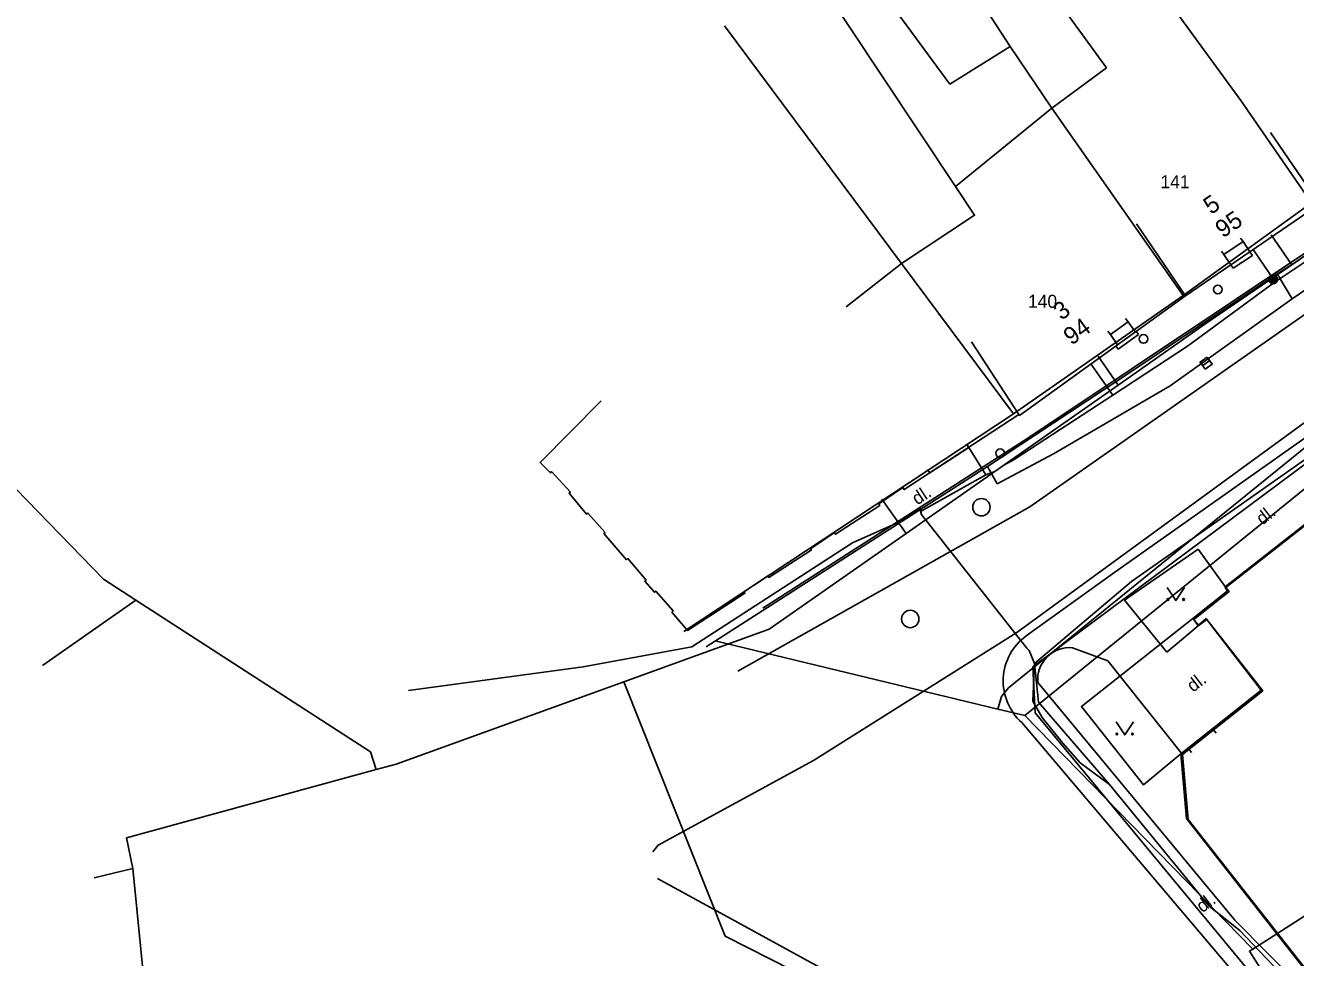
# Model space of a CAD drawing. Extents: x -601580 to 4, y -1204314 to 4.
# Drawn here: x -600609.7 to -600536.6, y -1203797.8 to -1203744.2 of the extents above; entities that cross this region are included whole.
import ezdxf

# ---------------------------------------------------------------- set-up
doc = ezdxf.new("R2010")
doc.units = 0
for name, color, linetype in [('00-INNOGY-NTL', 7, 'Continuous'), ('00-KN-HRANICE PARCEL', 7, 'Continuous'), ('00-KN-PARC. CISLA', 7, 'Continuous'), ('00-KN-VNITRNI KRESBA', 7, 'Continuous'), ('00-POLOHOPIS', 7, 'Continuous'), ('00-SITE KOM. KABEL', 7, 'Continuous'), ('00-VAK-VODA-RAD IGIS', 7, 'Continuous'), ('Vrstva 25', 7, 'Continuous'), ('Vrstva 27', 7, 'Continuous'), ('Vrstva 28', 7, 'Continuous'), ('Vrstva 36', 7, 'Continuous'), ('Vrstva 6', 7, 'Continuous')]:
    doc.layers.add(name, color=color, linetype=linetype)

# ---------------------------------------------------------------- blocks, each defined once
blk = doc.blocks.new('6.01A_88')
at = {"layer": 'Vrstva 25'}
for radius in [0.25, 0.2, 0.15, 0.1, 0.05]:
    blk.add_circle((0, 0), radius, dxfattribs=at)
blk = doc.blocks.new('6.01A_90')
at = {"layer": 'Vrstva 25'}
for radius in [0.25, 0.2, 0.15, 0.1, 0.05]:
    blk.add_circle((0, 0), radius, dxfattribs=at)
blk = doc.blocks.new('6.30_1116')
at = {"layer": 'Vrstva 27'}
blk.add_line((-0.25, 0), (0.25, 0), dxfattribs=at)
blk.add_lwpolyline([(-0.25, -0.25), (0.25, -0.25), (0.25, 0.25), (-0.25, 0.25)], close=True, dxfattribs=at)
blk = doc.blocks.new('6.14A_1474')
at = {"layer": 'Vrstva 28'}
blk.add_circle((0, 0), 0.25, dxfattribs=at)
blk = doc.blocks.new('6.14A_1476')
at = {"layer": 'Vrstva 28'}
blk.add_circle((0, 0), 0.25, dxfattribs=at)
blk = doc.blocks.new('6.14A_1478')
at = {"layer": 'Vrstva 28'}
blk.add_circle((0, 0), 0.25, dxfattribs=at)
blk = doc.blocks.new('6.20_1016')
at = {"layer": 'Vrstva 27'}
blk.add_circle((0, 0), 0.5, dxfattribs=at)
blk = doc.blocks.new('6.20_1018')
at = {"layer": 'Vrstva 27'}
blk.add_circle((0, 0), 0.5, dxfattribs=at)
blk = doc.blocks.new('VCHOD_4520')
at = {"layer": 'Vrstva 6'}
blk.add_line((0, 0.25), (0, 0), dxfattribs=at)
blk = doc.blocks.new('VCHOD_4522')
at = {"layer": 'Vrstva 6'}
blk.add_line((0, 0.25), (0, 0), dxfattribs=at)
blk = doc.blocks.new('VCHOD_4524')
at = {"layer": 'Vrstva 6'}
blk.add_line((0, 0.25), (0, 0), dxfattribs=at)
blk = doc.blocks.new('VCHOD_4526')
at = {"layer": 'Vrstva 6'}
blk.add_line((0, 0.25), (0, 0), dxfattribs=at)
blk = doc.blocks.new('VCHOD_4528')
at = {"layer": 'Vrstva 6'}
blk.add_line((0, 0.25), (0, 0), dxfattribs=at)
blk = doc.blocks.new('VCHOD_4530')
at = {"layer": 'Vrstva 6'}
blk.add_line((0, 0.25), (0, 0), dxfattribs=at)
blk = doc.blocks.new('VCHOD_4608')
at = {"layer": 'Vrstva 6'}
blk.add_line((0, 0.25), (0, 0), dxfattribs=at)
blk = doc.blocks.new('VCHOD_4610')
at = {"layer": 'Vrstva 6'}
blk.add_line((0, 0.25), (0, 0), dxfattribs=at)
blk = doc.blocks.new('3.14_858')
at = {"layer": 'Vrstva 36'}
blk.add_lwpolyline([(-0.5, 0.75), (0, 0), (0.5, 0.75)], dxfattribs=at)
for centre in [(-0.45, 0.05), (0.449, 0.05)]:
    blk.add_circle(centre, 0.05, dxfattribs=at)
blk = doc.blocks.new('3.14_860')
at = {"layer": 'Vrstva 36'}
blk.add_lwpolyline([(-0.5, 0.75), (0, 0), (0.5, 0.75)], dxfattribs=at)
for centre in [(-0.45, 0.05), (0.449, 0.05)]:
    blk.add_circle(centre, 0.05, dxfattribs=at)

msp = doc.modelspace()

# ---------------------------------------------------------------- linework, layer by layer
at = {"layer": '00-INNOGY-NTL'}
for p, q in [((-600537.99, -1203756.21), (-600536.81, -1203757.93)), ((-600547.95, -1203763.19), (-600546.79, -1203764.85)), ((-600560.39, -1203771.4), (-600559, -1203773.38)), ((-600608.7, -1203780.97), (-600603.34, -1203777.21)), ((-600605.74, -1203793.2), (-600603.51, -1203792.65))]:
    msp.add_line(p, q, dxfattribs=at)
for points in [[(-600486.68, -1203722.48), (-600489.25, -1203724.39), (-600497.78, -1203730.73), (-600501.03, -1203733.15), (-600504.95, -1203736.06), (-600509.64, -1203739.28), (-600520.2, -1203746.52), (-600535.72, -1203757.18), (-600536.81, -1203757.93), (-600541.8, -1203761.35), (-600546.79, -1203764.85), (-600559, -1203773.38), (-600566.88, -1203778.88), (-600575.24, -1203781.91), (-600588.36, -1203786.65), (-600589.51, -1203786.96)], [(-600663.293, -1203727.739), (-600658.13, -1203730.22), (-600656.47, -1203731), (-600645.91, -1203735.98), (-600645.27, -1203736.56), (-600644.27, -1203737.45), (-600638.96, -1203742.7), (-600636.26, -1203745.36), (-600630.56, -1203750.97), (-600630.33, -1203751.2), (-600625.85, -1203755.51), (-600622.08, -1203759.15), (-600621.86, -1203759.37), (-600613.59, -1203767.38), (-600613.47, -1203767.49), (-600612.14, -1203768.87), (-600605.19, -1203776.02), (-600603.34, -1203777.21), (-600589.83, -1203785.95), (-600589.51, -1203786.96)], [(-600575.24, -1203781.91), (-600569.42, -1203796.55), (-600565.52, -1203798.53), (-600556.3, -1203803.23), (-600544.92, -1203810.5), (-600533.6, -1203818.43), (-600528.85, -1203821.76), (-600523.82, -1203825.28), (-600521.43, -1203826.96)], [(-600589.51, -1203786.96), (-600603.87, -1203790.9), (-600603.51, -1203792.65), (-600602.6, -1203801.75), (-600602.09, -1203807.23), (-600602.04, -1203807.76), (-600601.82, -1203810.05), (-600601.01, -1203818.68), (-600600.79, -1203823.05), (-600600.25, -1203833.28), (-600600.23, -1203833.63), (-600600.31, -1203839.03), (-600600.43, -1203845.58), (-600600.447, -1203848.63)]]:
    msp.add_lwpolyline(points, dxfattribs=at)
at = {"layer": '00-KN-HRANICE PARCEL'}
for p, q in [((-600535.67, -1203754.37), (-600539.73, -1203748.47)), ((-600543.06, -1203759.7), (-600535.67, -1203754.37)), ((-600552.82, -1203766.5), (-600543.06, -1203759.7)), ((-600571.79, -1203779.02), (-600552.82, -1203766.5)), ((-600567.24, -1203777.68), (-600551.99, -1203767.9)), ((-600553.73, -1203783.48), (-600569.99, -1203779.55)), ((-600552.16, -1203783.86), (-600553.73, -1203783.48)), ((-600552.16, -1203783.86), (-600539.04, -1203797.3)), ((-600537.66, -1203796.41), (-600539.04, -1203797.3)), ((-600530.22, -1203805.9), (-600537.66, -1203796.41))]:
    msp.add_line(p, q, dxfattribs=at)
for points in [[(-600539.73, -1203748.47), (-600548.6, -1203736.31), (-600552.45, -1203731.03), (-600553.3, -1203729.87), (-600556.63, -1203725.05)], [(-600543.06, -1203759.7), (-600550.62, -1203748.91), (-600553.02, -1203745.37), (-600556.53, -1203739.96), (-600559.19, -1203735.82), (-600563.93, -1203728.43), (-600564.41, -1203728.72), (-600566.07, -1203725.89)], [(-600552.82, -1203766.5), (-600559.27, -1203757.85), (-600555.06, -1203755.08), (-600556.15, -1203753.43), (-600564.44, -1203740.94), (-600567.19, -1203737.22), (-600568.53, -1203735.4)], [(-600551.99, -1203767.9), (-600528.03, -1203751.91), (-600517.03, -1203744.62), (-600503.75, -1203735.54)], [(-600510.46, -1203751.35), (-600516.19, -1203755.04), (-600522.55, -1203759.86), (-600552.16, -1203783.86)], [(-600516.74, -1203754.05), (-600531.35, -1203764.63), (-600553.1, -1203782.26)], [(-600537.66, -1203796.41), (-600542.87, -1203789.77), (-600543.19, -1203786.06), (-600545.34, -1203787.84), (-600548.91, -1203783.34), (-600542.5, -1203778.28), (-600540.53, -1203776.7), (-600540.63, -1203776.45), (-600532.58, -1203770.15), (-600532.31, -1203770.28), (-600527.88, -1203766.86)], [(-600553.1, -1203782.26), (-600553.51, -1203782.76), (-600553.73, -1203783.48)], [(-600539.04, -1203797.3), (-600539.24, -1203797.41), (-600537.52, -1203800.13), (-600537.87, -1203800.63), (-600531.37, -1203806.8)]]:
    msp.add_lwpolyline(points, dxfattribs=at)
at = {"layer": '00-KN-VNITRNI KRESBA'}
for p, q in [((-600552.7, -1203739.37), (-600547.47, -1203746.6)), ((-600560.17, -1203742.51), (-600556.49, -1203747.54)), ((-600559.27, -1203757.85), (-600569.45, -1203744.18)), ((-600556.49, -1203747.54), (-600553.02, -1203745.37)), ((-600547.47, -1203746.6), (-600550.62, -1203748.91)), ((-600550.62, -1203748.91), (-600556.15, -1203753.43)), ((-600559.27, -1203757.85), (-600562.45, -1203760.35)), ((-600542.17, -1203778.66), (-600542.5, -1203778.28)), ((-600541.73, -1203778.28), (-600542.17, -1203778.66)), ((-600541.46, -1203778.63), (-600541.73, -1203778.28)), ((-600538.56, -1203782.39), (-600541.46, -1203778.63)), ((-600543.19, -1203786.06), (-600538.56, -1203782.39)), ((-600537.66, -1203796.41), (-600530.25, -1203791.64))]:
    msp.add_line(p, q, dxfattribs=at)
at = {"layer": '00-POLOHOPIS'}
for p, q in [((-600540.706, -1203757.342), (-600539.611, -1203756.595)), ((-600539.217, -1203757.174), (-600539.611, -1203756.595)), ((-600531.92, -1203756.521), (-600536.774, -1203759.892)), ((-600540.312, -1203757.921), (-600540.706, -1203757.342)), ((-600539.069, -1203757.391), (-600540.176, -1203758.121)), ((-600539.217, -1203757.174), (-600539.069, -1203757.391)), ((-600537.652, -1203758.44), (-600536.395, -1203757.653)), ((-600546.695, -1203764.511), (-600537.652, -1203758.44)), ((-600540.312, -1203757.921), (-600540.176, -1203758.121)), ((-600537.652, -1203758.44), (-600536.774, -1203759.892)), ((-600536.774, -1203759.892), (-600543.794, -1203764.889)), ((-600547.245, -1203761.94), (-600546.228, -1203761.211)), ((-600545.815, -1203761.789), (-600546.228, -1203761.211)), ((-600547.245, -1203761.94), (-600546.83, -1203762.521)), ((-600546.79, -1203762.774), (-600545.633, -1203761.93)), ((-600545.762, -1203761.751), (-600545.633, -1203761.93)), ((-600546.924, -1203762.589), (-600546.79, -1203762.774)), ((-600554.323, -1203769.524), (-600546.695, -1203764.511)), ((-600543.794, -1203764.889), (-600550.518, -1203768.8)), ((-600547.127, -1203775.707), (-600534.698, -1203766.924)), ((-600555.385, -1203768.428), (-600557.637, -1203769.902)), ((-600550.518, -1203768.8), (-600553.753, -1203770.533)), ((-600561.471, -1203774.114), (-600554.323, -1203769.524)), ((-600553.753, -1203770.533), (-600554.323, -1203769.524)), ((-600570.517, -1203779.909), (-600561.471, -1203774.114)), ((-600546.429, -1203777.22), (-600542.192, -1203774.285)), ((-600542.192, -1203774.285), (-600540.599, -1203776.491)), ((-600552.089, -1203779.266), (-600547.127, -1203775.707)), ((-600543.995, -1203780.218), (-600546.429, -1203777.22)), ((-600542.199, -1203778.689), (-600543.995, -1203780.218)), ((-600549.423, -1203779.956), (-600547.397, -1203780.7)), ((-600547.397, -1203780.7), (-600543.092, -1203786.095)), ((-600540.091, -1203795.62), (-600551.418, -1203781.952)), ((-600540.222, -1203798.566), (-600552.349, -1203784.26)), ((-600541.315, -1203784.675), (-600542.736, -1203785.782)), ((-600531.596, -1203804.156), (-600540.091, -1203795.62))]:
    msp.add_line(p, q, dxfattribs=at)
for points in [[(-600538.026, -1203750.306), (-600535.207, -1203754.436), (-600542.923, -1203759.703), (-600545.742, -1203755.573)], [(-600545.742, -1203755.573), (-600542.923, -1203759.703), (-600552.472, -1203766.591), (-600552.507, -1203766.542), (-600555.241, -1203762.356)], [(-600555.241, -1203762.356), (-600552.507, -1203766.542), (-600559.108, -1203770.854), (-600559.184, -1203770.737), (-600560.573, -1203771.668), (-600560.508, -1203771.769), (-600563.06, -1203773.426), (-600563.125, -1203773.325), (-600564.511, -1203774.26), (-600564.457, -1203774.344), (-600566.9, -1203775.912), (-600566.954, -1203775.828), (-600568.332, -1203776.739), (-600568.278, -1203776.823), (-600571.578, -1203778.962), (-600572.484, -1203777.905), (-600572.408, -1203777.84), (-600573.413, -1203776.7), (-600573.488, -1203776.766), (-600574.043, -1203776.129), (-600573.968, -1203776.063), (-600575.013, -1203774.831), (-600575.088, -1203774.897), (-600576.406, -1203773.389), (-600576.331, -1203773.323), (-600577.312, -1203772.207), (-600577.389, -1203772.271), (-600578.4, -1203771.063), (-600578.323, -1203770.999), (-600579.404, -1203769.826), (-600579.474, -1203769.897), (-600580.072, -1203769.303), (-600576.548, -1203765.756)], [(-600524.831, -1203770.889), (-600527.906, -1203766.946), (-600532.385, -1203770.439), (-600532.57, -1203770.203), (-600540.599, -1203776.491), (-600540.414, -1203776.727), (-600542.445, -1203778.334), (-600542.199, -1203778.689), (-600541.689, -1203778.336), (-600538.478, -1203782.429), (-600543.092, -1203786.095), (-600542.768, -1203789.836), (-600530.165, -1203805.858), (-600526.235, -1203802.767)]]:
    msp.add_lwpolyline(points, dxfattribs=at)
for centre, radius, start, end in [((-600550.19, -1203781.869), 3.222, 126.12005, 227.91941), ((-600549.588, -1203781.786), 1.838, 84.85266, 185.17605)]:
    msp.add_arc(centre, radius, start, end, dxfattribs=at)
at = {"layer": '00-SITE KOM. KABEL'}
for points in [[(-600506.23, -1203736.22), (-600510.74, -1203739.23), (-600519.05, -1203744.93), (-600519.22, -1203745.96), (-600520.6, -1203747.08), (-600523.03, -1203748.81), (-600529.84, -1203753.68), (-600533.39, -1203756), (-600537.76, -1203758.9), (-600542.81, -1203762.61), (-600547.1, -1203765.43), (-600552.78, -1203769.13), (-600553.37, -1203769.45), (-600553.89, -1203769.82), (-600554.42, -1203770.01), (-600558.01, -1203772.02)], [(-600499.06, -1203830.56), (-600501.19, -1203829.34), (-600520.52, -1203816.59), (-600528.18, -1203809.84), (-600537.51, -1203800.68), (-600551.58, -1203783.7), (-600551.71, -1203781.06), (-600528.73, -1203763.94), (-600503.65, -1203745.81), (-600492.34, -1203738.04), (-600490.82, -1203737.26)], [(-600551.61, -1203780.87), (-600546.02, -1203776.14), (-600534.46, -1203768.01), (-600525.37, -1203761.73), (-600517.43, -1203756.57), (-600515.95, -1203755.15), (-600506.94, -1203748.87), (-600505.47, -1203747), (-600500.48, -1203743.35), (-600495, -1203739.53)], [(-600537.76, -1203758.9), (-600533.39, -1203756), (-600529.84, -1203753.68), (-600523.03, -1203748.81), (-600520.6, -1203747.08)], [(-600539.032, -1203757.042), (-600537.76, -1203758.9)], [(-600537.76, -1203758.9), (-600539.032, -1203757.042)], [(-600547.1, -1203765.43), (-600542.81, -1203762.61), (-600537.76, -1203758.9)], [(-600548.377, -1203763.622), (-600547.1, -1203765.43)], [(-600547.1, -1203765.43), (-600548.377, -1203763.622)], [(-600553.37, -1203769.45), (-600552.78, -1203769.13), (-600547.1, -1203765.43)], [(-600555.386, -1203768.434), (-600554.42, -1203770.01)], [(-600554.42, -1203770.01), (-600555.386, -1203768.434)], [(-600554.42, -1203770.01), (-600553.89, -1203769.82), (-600553.37, -1203769.45)], [(-600558.18, -1203772.12), (-600558.01, -1203772.02), (-600554.42, -1203770.01)], [(-600587.64, -1203782.42), (-600577.59, -1203781.05), (-600571.34, -1203779.9), (-600562.09, -1203773.93), (-600559.42, -1203772.74), (-600558.16, -1203771.94), (-600558.14, -1203772.28)], [(-600558.14, -1203772.28), (-600558.18, -1203772.12)], [(-600551.61, -1203780.87), (-600551.92, -1203780.12), (-600552.05, -1203779.98), (-600558.14, -1203772.28)], [(-600558.14, -1203772.28), (-600552.05, -1203779.98)], [(-600551.61, -1203780.87), (-600551.71, -1203783.02)], [(-600547.3, -1203787.83), (-600551.39, -1203783.09), (-600551.61, -1203780.87)], [(-600551.71, -1203783.02), (-600551.17, -1203783.97)], [(-600551.17, -1203783.97), (-600549.98, -1203785.44)], [(-600549.98, -1203785.44), (-600548.99, -1203786.57)], [(-600548.99, -1203786.57), (-600547.3, -1203787.83)], [(-600531.56, -1203806.25), (-600532.29, -1203804.48), (-600533.68, -1203802.64), (-600539.8, -1203796.23), (-600541.55, -1203794.83), (-600547.3, -1203787.83)]]:
    msp.add_lwpolyline(points, dxfattribs=at)
at = {"layer": '00-VAK-VODA-RAD IGIS'}
for points in [[(-600454.254, -1203701.013), (-600472.203, -1203715.152), (-600488.658, -1203727.344), (-600496.91, -1203733.124), (-600525.432, -1203753.341), (-600551.886, -1203771.847), (-600568.695, -1203781.296)], [(-600573.583, -1203791.689), (-600573.278, -1203791.312), (-600564.325, -1203786.439), (-600552.62, -1203779.071), (-600529.075, -1203761.905)], [(-600543.62, -1203808.994), (-600564.069, -1203798.292), (-600573.314, -1203793.223)]]:
    msp.add_lwpolyline(points, dxfattribs=at)

# ---------------------------------------------------------------- block references
at = {"layer": '00-POLOHOPIS'}
for name, p, xscale, yscale, rotation in [('VCHOD_4522', (-600539.611, -1203756.595), 1.00000150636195, 1.00000150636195, 34.30152628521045), ('VCHOD_4520', (-600540.706, -1203757.342), 1.00000150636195, 1.00000150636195, 34.30152628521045), ('6.14A_1478', (-600541.061, -1203759.352), 0.9999985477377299, 0.9999985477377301, -144.55589590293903), ('VCHOD_4526', (-600546.228, -1203761.211), 1.00000186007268, 1.00000186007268, 35.633484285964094), ('VCHOD_4524', (-600547.245, -1203761.94), 1.00000186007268, 1.00000186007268, 35.633484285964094), ('6.14A_1476', (-600545.333, -1203762.192), 0.9999985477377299, 0.9999985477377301, -144.55589590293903), ('6.30_1116', (-600541.729, -1203763.581), 0.9999985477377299, 0.9999985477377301, -144.55589590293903), ('VCHOD_4528', (-600555.385, -1203768.428), 0.9999996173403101, 0.9999996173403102, 33.20603860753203), ('6.14A_1474', (-600553.584, -1203768.769), 0.9999985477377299, 0.9999985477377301, -144.55589590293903), ('VCHOD_4530', (-600557.637, -1203769.902), 0.9999996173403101, 0.9999996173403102, 33.20603860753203), ('6.20_1016', (-600554.665, -1203771.87), 0.9999985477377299, 0.9999985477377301, -144.55589590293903), ('6.20_1018', (-600558.763, -1203778.301), 0.9999985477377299, 0.9999985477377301, -144.55589590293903), ('VCHOD_4608', (-600541.315, -1203784.675), 1.00000115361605, 1.00000115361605, -142.08027498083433), ('VCHOD_4610', (-600542.736, -1203785.782), 1.00000115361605, 1.00000115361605, -142.08027498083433)]:
    msp.add_blockref(name, p, dxfattribs=dict(at, xscale=xscale, yscale=yscale, rotation=rotation))
at = {"layer": '00-POLOHOPIS', "rotation": 180}
for name in ['6.01A_88', '6.01A_90']:
    msp.add_blockref(name, (-600537.878, -1203758.777), dxfattribs=at)
at = {"layer": '00-POLOHOPIS'}
for name, p in [('3.14_860', (-600543.482, -1203777.231)), ('3.14_858', (-600546.421, -1203784.966))]:
    msp.add_blockref(name, p, dxfattribs=at)

# ---------------------------------------------------------------- texts
at = {"layer": '00-KN-PARC. CISLA'}
for s, p in [('141', (-600544.362, -1203753.52)), ('140', (-600551.984, -1203760.4))]:
    msp.add_text(s, height=0.75, dxfattribs=at).set_placement(p)
at = {"layer": '00-POLOHOPIS'}
for s, height, rotation, p in [('5', 1, 34.31774, (-600541.454, -1203755.068)), ('95', 1, 34.31774, (-600540.769, -1203756.416)), ('3', 1, 35.80412, (-600550.063, -1203761.154)), ('94', 1, 35.80412, (-600549.486, -1203762.588)), ('dl.', 0.75, 33.20592, (-600558.357, -1203771.776)), ('dl.', 0.75, 37.37395, (-600538.499, -1203772.929)), ('dl.', 0.75, 37.37395, (-600542.488, -1203782.548)), ('dl.', 0.75, 37.37395, (-600541.948, -1203795.233))]:
    msp.add_text(s, height=height, rotation=rotation, dxfattribs=at).set_placement(p)

doc.saveas('drawing.dxf')
